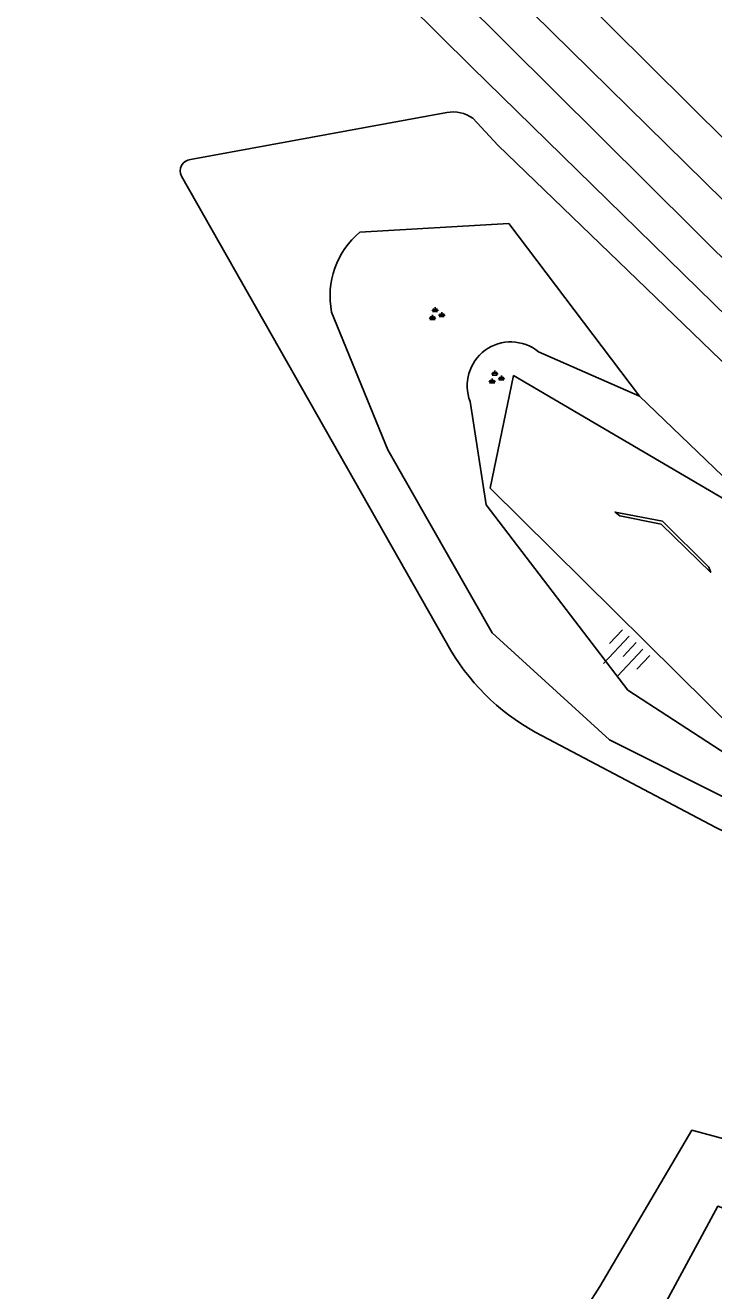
# Model space of a CAD drawing. Extents: x 135999 to 138000, y 396000 to 398501.
# Drawn here: x 136187.9 to 136224.5, y 396264.9 to 396332.1 of the extents above; entities that cross this region are included whole.
import ezdxf

# ---------------------------------------------------------------- set-up
doc = ezdxf.new("R2010")
doc.units = 0
for name, color, linetype in [('gg-knt-bovenkant onderkant talud', 7, 'Continuous'), ('gg-knt-verharding', 7, 'Continuous'), ('gg-kntw-bovenkant insteek waterloop', 7, 'Continuous'), ('gg-kntw-waterlijn', 7, 'Continuous'), ('gg-kwrk-kunstwerk', 7, 'Continuous'), ('gt-symb-groenvak', 7, 'Continuous'), ('gt-symb-talud symbool', 7, 'Continuous')]:
    doc.layers.add(name, color=color, linetype=linetype)

# ---------------------------------------------------------------- blocks, each defined once
blk = doc.blocks.new('gt0-GRVAK')
at = {"layer": 'gt-symb-groenvak'}
for p, q in [((-0.11, 0.189), (-0.228, 0.24)), ((-0.182, 0.153), (0.088, 0.153)), ((-0.091, 0.211), (-0.156, 0.322)), ((-0.047, 0.214), (-0.047, 0.393)), ((-0.004, 0.211), (0.061, 0.322)), ((0.015, 0.189), (0.133, 0.24)), ((0.262, -0.052), (0.197, 0.059)), ((0.305, -0.049), (0.305, 0.13)), ((0.349, -0.052), (0.414, 0.059)), ((-0.245, -0.228), (-0.363, -0.177)), ((-0.318, -0.264), (-0.047, -0.264)), ((-0.226, -0.206), (-0.291, -0.095)), ((-0.183, -0.203), (-0.183, -0.024)), ((-0.139, -0.206), (-0.074, -0.095)), ((-0.12, -0.228), (-0.002, -0.177)), ((0.243, -0.074), (0.125, -0.023)), ((0.17, -0.11), (0.441, -0.11)), ((0.368, -0.074), (0.486, -0.023))]:
    blk.add_line(p, q, dxfattribs=at)
blk = doc.blocks.new('gt0-TALUD_1')
at = {"layer": 'gt-symb-talud symbool'}
for p, q in [((-1, -1), (-1, 0)), ((-0.5, -2), (-0.5, 0)), ((0, -1), (0, 0)), ((0.5, -2), (0.5, 0)), ((1, -1), (1, 0))]:
    blk.add_line(p, q, dxfattribs=at)

msp = doc.modelspace()

# ---------------------------------------------------------------- linework, layer by layer
at = {"layer": 'gg-knt-bovenkant onderkant talud'}
msp.add_line((136220.525, 396312.364), (136215.152, 396314.732), dxfattribs=at)
msp.add_lwpolyline([(136234.389, 396295.316), (136239.64, 396292.722), (136236.565, 396289.949), (136226.51, 396292.469), (136219.901, 396296.755), (136212.386, 396306.606), (136211.533, 396312.084)], dxfattribs=at)
msp.add_arc((136213.689, 396312.934), 2.318, 50.86659, 201.51882, dxfattribs=at)
at = {"layer": 'gg-knt-verharding'}
msp.add_lwpolyline([(136234.389, 396295.316), (136229.839, 396304.08), (136213.834, 396313.463), (136212.584, 396307.494), (136227.478, 396292.754), (136236.601, 396291.055), (136234.389, 396295.316)], dxfattribs=at)
at = {"layer": 'gg-kntw-bovenkant insteek waterloop'}
msp.add_line((136200.219, 396344.267), (136249.955, 396294.839), dxfattribs=at)
for points in [[(136201.64, 396345.713), (136228.039, 396319.748), (136260.716, 396287.128), (136260.77, 396286.617), (136260.468, 396286.232), (136244.755, 396275.917)], [(136220.525, 396312.364), (136213.575, 396321.53), (136205.679, 396321.084)], [(136204.174, 396316.832), (136207.165, 396309.524), (136212.698, 396299.803), (136218.925, 396294.134), (136225.241, 396290.957), (136241.505, 396284.036), (136245.206, 396286.564), (136247.975, 396288.283)], [(136230.162, 396304.382), (136225.368, 396307.711), (136220.525, 396312.364)], [(136172.298, 396185.083), (136208.447, 396242.739), (136219.447, 396259.662), (136224.675, 396269.359), (136228.09, 396268.091)]]:
    msp.add_lwpolyline(points, dxfattribs=at)
msp.add_arc((136208.563, 396317.671), 4.468, 130.19448, 190.82258, dxfattribs=at)
at = {"layer": 'gg-kntw-waterlijn'}
msp.add_line((136210.292, 396327.431), (136196.681, 396324.931), dxfattribs=at)
for points in [[(136263.722, 396287.244), (136262.129, 396289.181), (136237.518, 396313.615), (136214.914, 396336.056), (136194.141, 396356.68)], [(136189.319, 396351.917), (136211.607, 396329.849), (136234.076, 396307.875), (136233.491, 396307.276)], [(136228.776, 396310.472), (136213.006, 396325.7), (136211.671, 396327.13)], [(136196.213, 396324.052), (136205.388, 396307.884), (136210.508, 396298.863)], [(136215.359, 396294.34), (136224.568, 396289.47), (136240.077, 396281.972)], [(136232.002, 396273.514), (136229.261, 396271.794), (136223.289, 396273.399), (136218.407, 396265.097), (136201.533, 396238.667), (136165.03, 396180.932), (136160.939, 396175.421), (136132.632, 396142.332)]]:
    msp.add_lwpolyline(points, dxfattribs=at)
for centre, radius, start, end in [((136210.624, 396325.644), 1.818, 54.84304, 100.53083), ((136196.737, 396324.337), 0.596, 95.36303, 208.57322), ((136220.683, 396304.913), 11.838, 210.73555, 243.27242)]:
    msp.add_arc(centre, radius, start, end, dxfattribs=at)
at = {"layer": 'gg-kwrk-kunstwerk'}
msp.add_lwpolyline([(136224.306, 396303.011), (136224.205, 396303.299), (136221.736, 396305.728), (136219.219, 396306.218), (136219.472, 396306.016), (136221.667, 396305.572), (136224.306, 396303.011)], dxfattribs=at)

# ---------------------------------------------------------------- block references
at = {"layer": 'gt-symb-groenvak'}
for p in [(136209.716, 396316.706), (136212.883, 396313.341)]:
    msp.add_blockref('gt0-GRVAK', p, dxfattribs=at)
at = {"layer": 'gt-symb-talud symbool', "xscale": 0.9995624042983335, "yscale": 0.9995624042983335, "rotation": -43.337956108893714}
msp.add_blockref('gt0-TALUD_1', (136220.34, 396299.285), dxfattribs=at)

doc.saveas('drawing.dxf')
